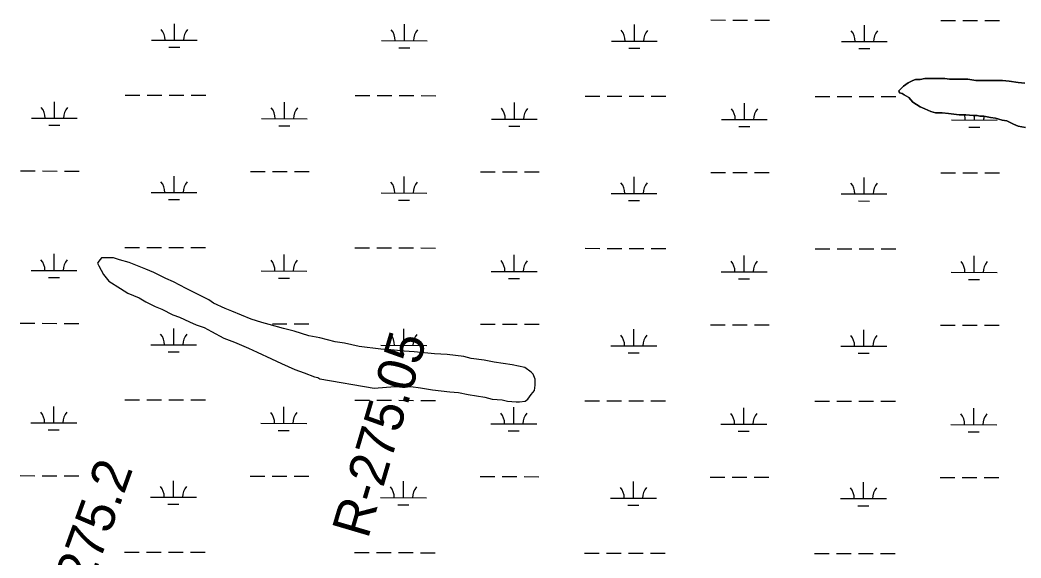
# Model space of a CAD drawing. Extents: x 3187622 to 3225504, y 800805 to 826213.
# Drawn here: x 3208757 to 3210941, y 814573 to 815748 of the extents above; entities that cross this region are included whole.
import ezdxf

# ---------------------------------------------------------------- set-up
doc = ezdxf.new("R2010")
doc.units = 0
for name, color, linetype in [('V-RIVR-RANG-IDEN', 7, 'Continuous'), ('V-SITE-VEGE', 7, 'Continuous'), ('V-WETL-SWMP', 7, 'Continuous')]:
    doc.layers.add(name, color=color, linetype=linetype)

msp = doc.modelspace()

# ---------------------------------------------------------------- linework, layer by layer
at = {"layer": 'V-SITE-VEGE'}
msp.add_lwpolyline([(3210950.8, 815513.2), (3210934.6, 815516.1), (3210924.4, 815520.5), (3210909.7, 815527.8), (3210899.5, 815529.2), (3210884.9, 815533.6), (3210874.6, 815535), (3210860, 815537.9), (3210851.2, 815537.9), (3210845.3, 815539.3), (3210836.5, 815539.3), (3210820.4, 815540.8), (3210805.8, 815540.7), (3210782.4, 815543.6), (3210769.2, 815545.1), (3210754.6, 815545), (3210744.3, 815547.9), (3210731.1, 815553.8), (3210720.9, 815558.1), (3210704.8, 815568.3), (3210696, 815578.6), (3210685.7, 815584.4), (3210681.3, 815587.3), (3210675.5, 815588.8), (3210674, 815593.2), (3210684.2, 815603.4), (3210694.4, 815610.8), (3210704.7, 815615.2), (3210710.5, 815618.1), (3210720.8, 815618.1), (3210731, 815619.6), (3210774.9, 815619.7), (3210785.2, 815618.3), (3210824.7, 815618.3), (3210842.2, 815615.4), (3210900.8, 815615.6), (3210915.4, 815614.1), (3210934.5, 815611.2), (3210949.1, 815609.8)], dxfattribs=at)
msp.add_lwpolyline([(3209574.6, 814947.1), (3209609.7, 814947.1), (3209630.2, 814944.2), (3209656.6, 814939.9), (3209694.6, 814935.6), (3209713.7, 814934.2), (3209734.2, 814929.8), (3209770.8, 814924), (3209786.9, 814919.7), (3209808.8, 814918.2), (3209820.5, 814915.3), (3209839.6, 814913.9), (3209846.9, 814913.9), (3209858.6, 814915.4), (3209864.4, 814919.8), (3209871.7, 814930.1), (3209879, 814938.9), (3209880.5, 814950.6), (3209880.5, 814963.7), (3209876.1, 814974), (3209871.7, 814978.4), (3209858.5, 814988.6), (3209830.6, 814994.4), (3209791.1, 815000.2), (3209769.1, 815004.5), (3209741.3, 815008.8), (3209725.2, 815013.2), (3209688.6, 815017.5), (3209660.8, 815018.9), (3209616.9, 815023.2), (3209594.9, 815024.7), (3209565.7, 815027.5), (3209543.7, 815029), (3209496.9, 815034.7), (3209464.6, 815042), (3209444.2, 815044.9), (3209410.5, 815053.6), (3209387, 815057.9), (3209354.8, 815068.1), (3209331.4, 815073.9), (3209300.6, 815082.6), (3209284.5, 815087), (3209261.1, 815094.3), (3209218.6, 815111.8), (3209204, 815117.6), (3209179.1, 815129.2), (3209168.8, 815136.5), (3209119, 815161.3), (3209091.2, 815175.9), (3209075.1, 815183.2), (3209048.7, 815196.3), (3209031.1, 815203.6), (3208994.5, 815218.2), (3208974, 815224), (3208960.8, 815228.3), (3208934.5, 815228.3), (3208928.6, 815221), (3208925.7, 815216.6), (3208928.6, 815210.7), (3208938.9, 815191.7), (3208950.7, 815177.1), (3208975.6, 815161), (3208991.7, 815150.8), (3209016.6, 815140.6), (3209031.2, 815131.9), (3209051.8, 815121.7), (3209066.4, 815115.9), (3209089.8, 815104.2), (3209104.5, 815098.4), (3209126.5, 815088.2), (3209141.1, 815082.3), (3209158.7, 815076.5), (3209174.8, 815067.8), (3209201.2, 815053.2), (3209224.6, 815044.4), (3209255.4, 815031.3), (3209274.4, 815022.6), (3209305.2, 815008), (3209327.2, 814997.8), (3209356.5, 814984.7), (3209377, 814977.4), (3209398.9, 814968.7), (3209406.2, 814967.2), (3209410.6, 814964.3), (3209529.2, 814944)], close=True, dxfattribs=at)
at = {"layer": 'V-WETL-SWMP'}
for p, q in [((3209093.4, 815703.6), (3209093.5, 815739.6)), ((3209595.3, 815702.6), (3209595.4, 815738.6)), ((3210097.2, 815701.6), (3210097.3, 815737.6)), ((3210264.4, 815747.7), (3210296.4, 815747.6)), ((3210312.4, 815747.6), (3210344.4, 815747.5)), ((3210360.4, 815747.5), (3210392.4, 815747.4)), ((3210599.1, 815700.6), (3210599.2, 815736.6)), ((3210766.3, 815746.6), (3210798.3, 815746.6)), ((3210814.3, 815746.5), (3210846.3, 815746.5)), ((3210862.3, 815746.5), (3210894.3, 815746.4)), ((3209043.4, 815703.7), (3209143.4, 815703.5)), ((3209545.3, 815702.7), (3209645.3, 815702.5)), ((3210047.2, 815701.7), (3210147.2, 815701.5)), ((3210549.1, 815700.7), (3210649.1, 815700.5)), ((3209081.4, 815688.2), (3209105.4, 815688.2)), ((3209583.3, 815687.2), (3209607.3, 815687.1)), ((3210085.2, 815686.2), (3210109.2, 815686.1)), ((3210587.1, 815685.1), (3210611.1, 815685.1)), ((3208986.3, 815583.8), (3209018.3, 815583.7)), ((3209034.3, 815583.7), (3209066.3, 815583.6)), ((3209082.3, 815583.6), (3209114.3, 815583.5)), ((3209130.3, 815583.5), (3209162.3, 815583.4)), ((3208831.6, 815533.3), (3208831.7, 815569.3)), ((3209333.5, 815532.3), (3209333.6, 815568.3)), ((3209488.2, 815582.7), (3209520.2, 815582.7)), ((3209536.2, 815582.7), (3209568.2, 815582.6)), ((3209584.2, 815582.6), (3209616.2, 815582.5)), ((3209632.2, 815582.5), (3209664.2, 815582.4)), ((3209835.4, 815531.3), (3209835.5, 815567.3)), ((3209990.1, 815581.7), (3210022.1, 815581.7)), ((3210038.1, 815581.6), (3210070.1, 815581.6)), ((3210086.1, 815581.5), (3210118.1, 815581.5)), ((3210134.1, 815581.4), (3210166.1, 815581.4)), ((3210337.3, 815530.3), (3210337.4, 815566.3)), ((3210492, 815580.7), (3210524, 815580.6)), ((3210540, 815580.6), (3210572, 815580.5)), ((3210588, 815580.5), (3210620, 815580.4)), ((3210636, 815580.4), (3210668, 815580.3)), ((3210839.2, 815529.3), (3210839.3, 815539.3)), ((3208781.6, 815533.4), (3208881.6, 815533.2)), ((3208819.6, 815517.9), (3208843.6, 815517.9)), ((3209283.5, 815532.4), (3209383.5, 815532.2)), ((3209785.4, 815531.4), (3209885.4, 815531.2)), ((3210287.3, 815530.4), (3210387.3, 815530.2)), ((3210789.2, 815529.4), (3210889.2, 815529.2)), ((3209321.5, 815516.9), (3209345.5, 815516.9)), ((3209823.4, 815515.9), (3209847.4, 815515.8)), ((3210325.3, 815514.9), (3210349.3, 815514.8)), ((3210827.2, 815513.8), (3210851.2, 815513.8)), ((3208758, 815418.1), (3208790, 815418)), ((3208806, 815418), (3208838, 815417.9)), ((3208854, 815417.9), (3208886, 815417.8)), ((3209259.9, 815417), (3209291.9, 815417)), ((3209307.9, 815416.9), (3209339.9, 815416.9)), ((3209355.9, 815416.8), (3209387.9, 815416.8)), ((3209761.8, 815416), (3209793.8, 815416)), ((3209809.8, 815415.9), (3209841.8, 815415.9)), ((3209857.8, 815415.8), (3209889.8, 815415.8)), ((3210263.7, 815415), (3210295.7, 815414.9)), ((3210311.7, 815414.9), (3210343.7, 815414.8)), ((3210359.7, 815414.8), (3210391.7, 815414.7)), ((3210765.6, 815414), (3210797.6, 815413.9)), ((3210813.6, 815413.9), (3210845.6, 815413.8)), ((3210861.6, 815413.8), (3210893.6, 815413.7)), ((3209092.7, 815370.9), (3209092.8, 815406.9)), ((3209594.6, 815369.9), (3209594.7, 815405.9)), ((3210096.5, 815368.9), (3210096.6, 815404.9)), ((3210598.4, 815367.9), (3210598.5, 815403.9)), ((3209042.7, 815371.1), (3209142.7, 815370.8)), ((3209544.6, 815370), (3209644.6, 815369.8)), ((3210046.5, 815369), (3210146.5, 815368.8)), ((3210548.4, 815368), (3210648.4, 815367.8)), ((3209080.7, 815355.5), (3209104.7, 815355.5)), ((3209582.6, 815354.5), (3209606.6, 815354.5)), ((3210084.5, 815353.5), (3210108.5, 815353.4)), ((3210586.4, 815352.5), (3210610.4, 815352.4)), ((3208830.9, 815200.7), (3208831, 815236.7)), ((3208985.6, 815251.1), (3209017.6, 815251)), ((3209033.6, 815251), (3209065.6, 815250.9)), ((3209081.6, 815250.9), (3209113.6, 815250.8)), ((3209129.6, 815250.8), (3209161.6, 815250.7)), ((3209332.8, 815199.6), (3209332.9, 815235.6)), ((3209487.5, 815250.1), (3209519.5, 815250)), ((3209535.5, 815250), (3209567.5, 815249.9)), ((3209583.5, 815249.9), (3209615.5, 815249.8)), ((3209631.5, 815249.8), (3209663.5, 815249.7)), ((3209834.8, 815198.6), (3209834.8, 815234.6)), ((3209989.5, 815249.1), (3210021.5, 815249)), ((3210037.5, 815249), (3210069.5, 815248.9)), ((3210085.5, 815248.9), (3210117.5, 815248.8)), ((3210133.5, 815248.8), (3210165.5, 815248.7)), ((3210336.7, 815197.6), (3210336.7, 815233.6)), ((3210491.4, 815248), (3210523.4, 815248)), ((3210539.4, 815247.9), (3210571.4, 815247.9)), ((3210587.4, 815247.8), (3210619.4, 815247.8)), ((3210635.4, 815247.7), (3210667.4, 815247.7)), ((3210838.6, 815196.6), (3210838.6, 815232.6)), ((3208780.9, 815200.8), (3208880.9, 815200.6)), ((3209282.8, 815199.7), (3209382.8, 815199.5)), ((3209784.8, 815198.7), (3209884.8, 815198.5)), ((3210286.7, 815197.7), (3210386.7, 815197.5)), ((3210788.6, 815196.7), (3210888.6, 815196.5)), ((3208818.9, 815185.3), (3208842.9, 815185.2)), ((3209320.8, 815184.2), (3209344.8, 815184.2)), ((3209822.7, 815183.2), (3209846.7, 815183.2)), ((3210324.6, 815182.2), (3210348.6, 815182.1)), ((3210826.5, 815181.2), (3210850.5, 815181.1)), ((3208757.3, 815085.4), (3208789.3, 815085.3)), ((3208805.3, 815085.3), (3208837.3, 815085.2)), ((3208853.3, 815085.2), (3208885.3, 815085.1)), ((3209307.2, 815084.3), (3209339.2, 815084.2)), ((3209355.2, 815084.2), (3209387.2, 815084.1)), ((3209761.1, 815083.3), (3209793.1, 815083.3)), ((3209809.1, 815083.2), (3209841.1, 815083.2)), ((3209857.1, 815083.1), (3209889.1, 815083.1)), ((3210263, 815082.3), (3210295, 815082.3)), ((3210311, 815082.2), (3210343, 815082.2)), ((3210359, 815082.1), (3210391, 815082.1)), ((3210764.9, 815081.3), (3210796.9, 815081.2)), ((3210812.9, 815081.2), (3210844.9, 815081.1)), ((3210860.9, 815081.1), (3210892.9, 815081)), ((3209092, 815038.3), (3209092.1, 815074.3)), ((3209594, 815037.3), (3209594, 815073.3)), ((3210095.9, 815036.2), (3210095.9, 815072.2)), ((3210597.8, 815035.2), (3210597.8, 815071.2)), ((3209042, 815038.4), (3209142, 815038.2)), ((3209544, 815037.4), (3209644, 815037.2)), ((3209080, 815022.9), (3209104, 815022.8)), ((3210045.9, 815036.3), (3210145.9, 815036.1)), ((3210083.8, 815020.8), (3210107.8, 815020.8)), ((3210547.8, 815035.3), (3210647.8, 815035.1)), ((3210585.7, 815019.8), (3210609.7, 815019.8)), ((3208985, 814918.4), (3209017, 814918.4)), ((3209033, 814918.3), (3209065, 814918.3)), ((3209081, 814918.2), (3209113, 814918.2)), ((3209129, 814918.1), (3209161, 814918.1)), ((3209486.9, 814917.4), (3209518.9, 814917.3)), ((3209534.9, 814917.3), (3209566.9, 814917.2)), ((3209582.9, 814917.2), (3209614.9, 814917.1)), ((3209630.9, 814917.1), (3209662.9, 814917)), ((3209988.8, 814916.4), (3210020.8, 814916.3)), ((3210036.8, 814916.3), (3210068.8, 814916.2)), ((3210084.8, 814916.2), (3210116.8, 814916.1)), ((3210132.8, 814916.1), (3210164.8, 814916)), ((3210490.7, 814915.4), (3210522.7, 814915.3)), ((3210538.7, 814915.3), (3210570.7, 814915.2)), ((3210586.7, 814915.2), (3210618.7, 814915.1)), ((3210634.7, 814915.1), (3210666.7, 814915)), ((3208830.3, 814868), (3208830.3, 814904)), ((3209332.2, 814867), (3209332.2, 814903)), ((3209834.1, 814866), (3209834.2, 814902)), ((3210336, 814864.9), (3210336.1, 814900.9)), ((3210837.9, 814863.9), (3210838, 814899.9)), ((3208780.3, 814868.1), (3208880.3, 814867.9)), ((3209282.2, 814867.1), (3209382.2, 814866.9)), ((3209784.1, 814866.1), (3209884.1, 814865.8)), ((3210286, 814865), (3210386, 814864.8)), ((3210787.9, 814864), (3210887.9, 814863.8)), ((3208818.2, 814852.6), (3208842.2, 814852.5)), ((3209320.1, 814851.6), (3209344.1, 814851.5)), ((3209822, 814850.5), (3209846, 814850.5)), ((3210324, 814849.5), (3210348, 814849.5)), ((3210825.9, 814848.5), (3210849.9, 814848.5)), ((3208756.6, 814752.7), (3208788.6, 814752.6)), ((3208804.6, 814752.6), (3208836.6, 814752.6)), ((3208852.6, 814752.5), (3208884.6, 814752.5)), ((3209091.4, 814705.6), (3209091.4, 814741.6)), ((3209258.5, 814751.7), (3209290.5, 814751.6)), ((3209306.5, 814751.6), (3209338.5, 814751.5)), ((3209354.5, 814751.5), (3209386.5, 814751.4)), ((3209593.3, 814704.6), (3209593.4, 814740.6)), ((3209760.4, 814750.7), (3209792.4, 814750.6)), ((3209808.4, 814750.6), (3209840.4, 814750.5)), ((3209856.4, 814750.5), (3209888.4, 814750.4)), ((3210095.2, 814703.6), (3210095.3, 814739.6)), ((3210262.3, 814749.6), (3210294.3, 814749.6)), ((3210310.3, 814749.5), (3210342.3, 814749.5)), ((3210358.3, 814749.5), (3210390.3, 814749.4)), ((3210597.1, 814702.5), (3210597.2, 814738.5)), ((3210764.2, 814748.6), (3210796.2, 814748.6)), ((3210812.2, 814748.5), (3210844.2, 814748.5)), ((3210860.2, 814748.4), (3210892.2, 814748.4)), ((3209041.4, 814705.7), (3209141.4, 814705.5)), ((3209079.3, 814690.2), (3209103.3, 814690.1)), ((3209543.3, 814704.7), (3209643.3, 814704.5)), ((3209581.2, 814689.2), (3209605.2, 814689.1)), ((3210045.2, 814703.7), (3210145.2, 814703.5)), ((3210083.2, 814688.2), (3210107.2, 814688.1)), ((3210547.1, 814702.6), (3210647.1, 814702.4)), ((3210585.1, 814687.1), (3210609.1, 814687.1)), ((3208984.3, 814585.7), (3209016.3, 814585.7)), ((3209032.3, 814585.7), (3209064.3, 814585.6)), ((3209080.3, 814585.6), (3209112.3, 814585.5)), ((3209128.3, 814585.5), (3209160.3, 814585.4)), ((3209486.2, 814584.7), (3209518.2, 814584.7)), ((3209534.2, 814584.6), (3209566.2, 814584.6)), ((3209582.2, 814584.5), (3209614.2, 814584.5)), ((3209630.2, 814584.4), (3209662.2, 814584.4)), ((3209988.1, 814583.7), (3210020.1, 814583.6)), ((3210036.1, 814583.6), (3210068.1, 814583.5)), ((3210084.1, 814583.5), (3210116.1, 814583.4)), ((3210132.1, 814583.4), (3210164.1, 814583.3)), ((3210490, 814582.7), (3210522, 814582.6)), ((3210538, 814582.6), (3210570, 814582.5)), ((3210586, 814582.5), (3210618, 814582.4)), ((3210634, 814582.4), (3210666, 814582.3))]:
    msp.add_line(p, q, dxfattribs=at)
msp.add_lwpolyline([(3210949.1, 815609.8), (3210934.5, 815611.2), (3210915.4, 815614.1), (3210900.8, 815615.6), (3210842.2, 815615.4), (3210824.7, 815618.3), (3210785.2, 815618.3), (3210774.9, 815619.7), (3210731, 815619.6), (3210720.8, 815618.1), (3210710.5, 815618.1), (3210704.7, 815615.2), (3210694.4, 815610.8), (3210684.2, 815603.4), (3210674, 815593.2), (3210675.5, 815588.8), (3210681.3, 815587.3), (3210685.7, 815584.4), (3210696, 815578.6), (3210704.8, 815568.3), (3210720.9, 815558.1), (3210731.1, 815553.8), (3210744.3, 815547.9), (3210754.6, 815545), (3210769.2, 815545.1), (3210782.4, 815543.6), (3210805.8, 815540.7), (3210820.4, 815540.8), (3210836.5, 815539.3), (3210845.3, 815539.3), (3210851.2, 815537.9), (3210860, 815537.9), (3210874.6, 815535), (3210884.9, 815533.6), (3210899.5, 815529.2), (3210909.7, 815527.8), (3210924.4, 815520.5), (3210934.6, 815516.1), (3210950.8, 815513.2)], dxfattribs=at)
msp.add_lwpolyline([(3209574.6, 814947.1), (3209609.7, 814947.1), (3209630.2, 814944.2), (3209656.6, 814939.9), (3209694.6, 814935.6), (3209713.7, 814934.2), (3209734.2, 814929.8), (3209770.8, 814924), (3209786.9, 814919.7), (3209808.8, 814918.2), (3209820.5, 814915.3), (3209839.6, 814913.9), (3209846.9, 814913.9), (3209858.6, 814915.4), (3209864.4, 814919.8), (3209871.7, 814930.1), (3209879, 814938.9), (3209880.5, 814950.6), (3209880.5, 814963.7), (3209876.1, 814974), (3209871.7, 814978.4), (3209858.5, 814988.6), (3209830.6, 814994.4), (3209791.1, 815000.2), (3209769.1, 815004.5), (3209741.3, 815008.8), (3209725.2, 815013.2), (3209688.6, 815017.5), (3209660.8, 815018.9), (3209616.9, 815023.2), (3209594.9, 815024.7), (3209565.7, 815027.5), (3209543.7, 815029), (3209496.9, 815034.7), (3209464.6, 815042), (3209444.2, 815044.9), (3209410.5, 815053.6), (3209387, 815057.9), (3209354.8, 815068.1), (3209331.4, 815073.9), (3209300.6, 815082.6), (3209284.5, 815087), (3209261.1, 815094.3), (3209218.6, 815111.8), (3209204, 815117.6), (3209179.1, 815129.2), (3209168.8, 815136.5), (3209119, 815161.3), (3209091.2, 815175.9), (3209075.1, 815183.2), (3209048.7, 815196.3), (3209031.1, 815203.6), (3208994.5, 815218.2), (3208974, 815224), (3208960.8, 815228.3), (3208934.5, 815228.3), (3208928.6, 815221), (3208925.7, 815216.6), (3208928.6, 815210.7), (3208938.9, 815191.7), (3208950.7, 815177.1), (3208975.6, 815161), (3208991.7, 815150.8), (3209016.6, 815140.6), (3209031.2, 815131.9), (3209051.8, 815121.7), (3209066.4, 815115.9), (3209089.8, 815104.2), (3209104.5, 815098.4), (3209126.5, 815088.2), (3209141.1, 815082.3), (3209158.7, 815076.5), (3209174.8, 815067.8), (3209201.2, 815053.2), (3209224.6, 815044.4), (3209255.4, 815031.3), (3209274.4, 815022.6), (3209305.2, 815008), (3209327.2, 814997.8), (3209356.5, 814984.7), (3209377, 814977.4), (3209398.9, 814968.7), (3209406.2, 814967.2), (3209410.6, 814964.3), (3209529.2, 814944)], close=True, dxfattribs=at)
for centre, start, end in [((3209038.2, 815704.2), 359.1115, 40.6551), ((3209148.6, 815704), 139.1115, 180.6551), ((3209540.1, 815703.2), 359.1115, 40.6551), ((3209650.6, 815703), 139.1115, 180.6551), ((3210042, 815702.2), 359.1115, 40.6551), ((3210152.5, 815701.9), 139.1115, 180.6551), ((3210543.9, 815701.1), 359.1115, 40.6551), ((3210654.4, 815700.9), 139.1115, 180.6551), ((3208776.4, 815533.9), 359.1115, 40.6551), ((3208886.9, 815533.7), 139.1115, 180.6551), ((3209278.3, 815532.9), 359.1115, 40.6551), ((3209388.8, 815532.7), 139.1115, 180.6551), ((3209780.2, 815531.9), 359.1115, 40.6551), ((3209890.7, 815531.7), 139.1115, 180.6551), ((3210282.1, 815530.9), 359.1115, 40.6551), ((3210392.6, 815530.6), 139.1115, 180.6551), ((3210784, 815529.8), 359.1115, 18.0572), ((3210894.5, 815529.6), 166.4552, 180.6551), ((3209037.5, 815371.5), 359.1115, 40.6551), ((3209148, 815371.3), 139.1115, 180.6551), ((3209539.4, 815370.5), 359.1115, 40.6551), ((3209649.9, 815370.3), 139.1115, 180.6551), ((3210041.3, 815369.5), 359.1115, 40.6551), ((3210151.8, 815369.3), 139.1115, 180.6551), ((3210543.2, 815368.5), 359.1115, 40.6551), ((3210653.7, 815368.2), 139.1115, 180.6551), ((3208775.7, 815201.3), 359.1115, 40.6551), ((3208886.2, 815201), 139.1115, 180.6551), ((3209277.6, 815200.2), 359.1115, 40.6551), ((3209388.1, 815200), 139.1115, 180.6551), ((3209779.5, 815199.2), 359.1115, 40.6551), ((3209890, 815199), 139.1115, 180.6551), ((3210281.4, 815198.2), 359.1115, 40.6551), ((3210391.9, 815198), 139.1115, 180.6551), ((3210783.3, 815197.2), 359.1115, 40.6551), ((3210893.8, 815196.9), 139.1115, 180.6551), ((3209036.8, 815038.9), 359.1115, 40.6551), ((3209147.3, 815038.6), 139.1115, 180.6551), ((3209538.7, 815037.8), 359.1115, 40.6551), ((3209649.2, 815037.6), 139.1115, 180.6551), ((3210040.6, 815036.8), 359.1115, 40.6551), ((3210151.1, 815036.6), 139.1115, 180.6551), ((3210542.5, 815035.8), 359.1115, 40.6551), ((3210653, 815035.6), 139.1115, 180.6551), ((3208775, 814868.6), 359.1115, 40.6551), ((3208885.5, 814868.4), 139.1115, 180.6551), ((3209276.9, 814867.6), 359.1115, 40.6551), ((3209387.4, 814867.3), 139.1115, 180.6551), ((3209778.8, 814866.5), 359.1115, 40.6551), ((3209889.3, 814866.3), 139.1115, 180.6551), ((3210280.7, 814865.5), 359.1115, 40.6551), ((3210391.2, 814865.3), 139.1115, 180.6551), ((3210782.7, 814864.5), 359.1115, 40.6551), ((3210893.1, 814864.3), 139.1115, 180.6551), ((3209036.1, 814706.2), 359.1115, 40.6551), ((3209146.6, 814706), 139.1115, 180.6551), ((3209538, 814705.2), 359.1115, 40.6551), ((3209648.5, 814704.9), 139.1115, 180.6551), ((3210039.9, 814704.1), 359.1115, 40.6551), ((3210150.4, 814703.9), 139.1115, 180.6551), ((3210541.8, 814703.1), 359.1115, 40.6551), ((3210652.3, 814702.9), 139.1115, 180.6551)]:
    msp.add_arc(centre, 35.2, start, end, dxfattribs=at)

# ---------------------------------------------------------------- texts
at = {"layer": 'V-RIVR-RANG-IDEN'}
for s, rotation, p in [('R-275.05', 73.5424, (3209515.7, 814612.7)), ('R-275.2', 70.1851, (3208870.1, 814396.5))]:
    msp.add_text(s, height=83, rotation=rotation, dxfattribs=at).set_placement(p)

doc.saveas('drawing.dxf')
